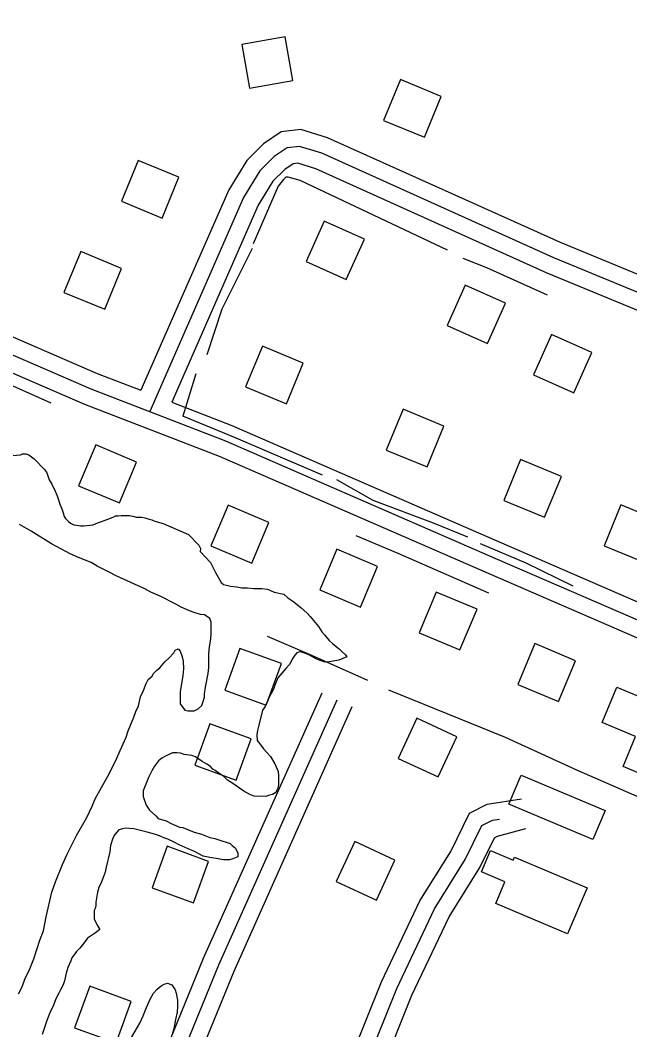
# Model space of a CAD drawing. Extents: x 3297735 to 3335592, y 670436 to 695807.
# Drawn here: x 3310669 to 3311221, y 687033 to 687947 of the extents above; entities that cross this region are included whole.
import ezdxf

# ---------------------------------------------------------------- set-up
doc = ezdxf.new("R2010")
doc.units = 0
for name, color, linetype in [('V-BLDG-OTLN', 7, 'Continuous'), ('V-ROAD-CNTR', 7, 'Continuous'), ('V-SITE-VEGE', 7, 'Continuous'), ('V-TOPO-SHOR', 7, 'Continuous')]:
    doc.layers.add(name, color=color, linetype=linetype)

msp = doc.modelspace()

# ---------------------------------------------------------------- linework, layer by layer
at = {"layer": 'V-BLDG-OTLN'}
for points in [[(3310876.55, 687885.77), (3310915.95, 687892.7), (3310909.01, 687932.1), (3310869.62, 687925.16)], [(3310998.13, 687856.46), (3311035.11, 687841.21), (3311050.36, 687878.19), (3311013.38, 687893.44)], [(3310760.57, 687783.28), (3310797.55, 687768.04), (3310812.79, 687805.01), (3310775.81, 687820.26)], [(3310980.83, 687748.83), (3310944.36, 687765.26), (3310927.93, 687728.79), (3310964.4, 687712.36)], [(3310708.58, 687700.71), (3310745.56, 687685.46), (3310760.8, 687722.44), (3310723.83, 687737.69)], [(3311108.69, 687690.87), (3311072.22, 687707.29), (3311055.79, 687670.82), (3311092.26, 687654.39)], [(3311186.8, 687646.18), (3311150.32, 687662.61), (3311133.9, 687626.14), (3311170.37, 687609.71)], [(3310873.18, 687615.01), (3310910.16, 687599.76), (3310925.41, 687636.74), (3310888.43, 687651.99)], [(3311000.52, 687557.9), (3311037.5, 687542.65), (3311052.75, 687579.63), (3311015.77, 687594.88)], [(3310774.26, 687547.01), (3310737.38, 687562.49), (3310721.9, 687525.61), (3310758.78, 687510.13)], [(3311106.98, 687512.24), (3311143.96, 687497), (3311159.21, 687533.98), (3311122.23, 687549.22)], [(3310894.15, 687492.43), (3310857.27, 687507.92), (3310841.78, 687471.04), (3310878.66, 687455.55)], [(3311197.89, 687471.26), (3311234.87, 687456.01), (3311250.11, 687492.99), (3311213.13, 687508.24)], [(3310992.65, 687452.55), (3310955.77, 687468.03), (3310940.28, 687431.15), (3310977.17, 687415.66)], [(3311082.81, 687413.76), (3311045.93, 687429.24), (3311030.44, 687392.36), (3311067.32, 687376.87)], [(3311172.16, 687367.09), (3311135.28, 687382.58), (3311119.79, 687345.7), (3311156.68, 687330.21)], [(3310891.89, 687326.84), (3310905.55, 687364.43), (3310867.96, 687378.09), (3310854.3, 687340.5)], [(3311209.52, 687343.06), (3311239.92, 687330.35), (3311242.96, 687337.63), (3311256, 687332.18), (3311254.09, 687327.6), (3311263.22, 687323.78), (3311262.12, 687321.15), (3311280.09, 687313.63), (3311263.6, 687274.2), (3311259.52, 687275.91), (3311251.24, 687256.12), (3311215.17, 687271.2), (3311226.52, 687298.35), (3311196.13, 687311.06)], [(3310864.67, 687258.81), (3310878.33, 687296.41), (3310840.74, 687310.07), (3310827.08, 687272.48)], [(3311028.22, 687314.96), (3311011.41, 687278.67), (3311047.7, 687261.85), (3311064.51, 687298.15)], [(3311122.71, 687263.44), (3311198.94, 687231.43), (3311187.88, 687205.07), (3311111.65, 687237.09)], [(3310972.15, 687203.32), (3310955.34, 687167.02), (3310991.63, 687150.21), (3311008.44, 687186.51)], [(3310825.97, 687147.75), (3310839.63, 687185.34), (3310802.04, 687199), (3310788.37, 687161.41)], [(3311116.73, 687189.15), (3311182.52, 687161.38), (3311164.93, 687119.7), (3311099.76, 687147.2), (3311108.09, 687166.94), (3311086.9, 687175.88), (3311095.03, 687195.14), (3311115.6, 687186.46)], [(3310755.81, 687020.99), (3310769.47, 687058.59), (3310731.88, 687072.25), (3310718.21, 687034.66)]]:
    msp.add_lwpolyline(points, close=True, dxfattribs=at)
at = {"layer": 'V-ROAD-CNTR'}
for points in [[(3310000.41, 687947.22), (3310414.85, 687767.47), (3310738.63, 687627.3), (3310778.34, 687612)], [(3309994.44, 687933.46), (3310408.89, 687753.71), (3310732.96, 687613.41), (3310855.02, 687566.37), (3311098.96, 687460.07), (3311357.98, 687347.92)], [(3309988.47, 687919.7), (3310402.92, 687739.95), (3310727.28, 687599.53), (3310849.33, 687552.49), (3311092.98, 687446.31), (3311352.7, 687333.86), (3311387, 687322.87), (3311406.1, 687320.34), (3311450.54, 687340.57), (3311496.17, 687368.16), (3311519.52, 687382.44), (3311533.83, 687394.46), (3311557.84, 687419.09), (3311560.01, 687436.75), (3311550.71, 687464.42), (3311545.68, 687499.08)], [(3311539.95, 687530.36), (3311534.95, 687553.01), (3311521.1, 687579.41), (3311503.57, 687605.73), (3311448.11, 687626.26), (3311158.39, 687745.73), (3310947.47, 687840.73), (3310923.32, 687848.08), (3310905.41, 687846.19), (3310889.51, 687835.25), (3310874.25, 687820.05), (3310857.98, 687793.55), (3310778.34, 687612)], [(3311442.64, 687612.29), (3311152.45, 687731.96), (3310942.18, 687826.66), (3310921.87, 687832.84), (3310910.77, 687831.67), (3310899.13, 687823.67), (3310886.1, 687810.68), (3310871.31, 687786.58), (3310786.31, 687592.85)], [(3311437.18, 687598.32), (3311146.51, 687718.18), (3310936.9, 687812.59), (3310920.41, 687817.61), (3310916.13, 687817.15), (3310908.75, 687812.08), (3310897.95, 687801.32), (3310884.63, 687779.61), (3310806.36, 687601.2)], [(3310806.36, 687601.2), (3310860.72, 687580.25), (3311104.94, 687473.83), (3311363.26, 687361.98)], [(3310942.1, 687337.62), (3310834.79, 687097.34), (3310728.31, 686836.52)], [(3310955.79, 687331.5), (3310848.59, 687091.44), (3310736.6, 686817.13)], [(3310969.49, 687325.38), (3310862.38, 687085.55), (3310833.83, 687015.6)], [(3310924.72, 686949.77), (3310947.37, 686970.7), (3310968.57, 687007.2), (3310996.32, 687076.29), (3311031.11, 687149.48), (3311059.01, 687194.35), (3311075.99, 687228.92), (3311091.97, 687237.19), (3311123.11, 687242.02)], [(3310912.98, 686934.43), (3310914.84, 686930.33), (3310945.05, 686948.14), (3310959.2, 686961.22), (3310982.08, 687000.6), (3311010.07, 687070.27), (3311044.3, 687142.28), (3311072.14, 687187.06), (3311087.27, 687217.87), (3311096.69, 687222.74), (3311103.16, 687223.74)], [(3310926.37, 686919.71), (3310954.05, 686936.03), (3310971.04, 686951.73), (3310995.6, 686994), (3311023.81, 687064.25), (3311057.48, 687135.08), (3311085.28, 687179.78), (3311098.55, 687206.82), (3311101.41, 687208.29), (3311126.99, 687215.09)]]:
    msp.add_lwpolyline(points, dxfattribs=at)
at = {"layer": 'V-SITE-VEGE'}
for points in [[(3310661.98, 687552.89), (3310669.16, 687553.7), (3310670.97, 687554.57), (3310674.1, 687554.53), (3310676.78, 687553.6), (3310681.67, 687549.95), (3310690.96, 687540.41), (3310693.16, 687537.24), (3310695.32, 687530.94), (3310697.51, 687526.88), (3310700.56, 687520.56), (3310702.31, 687516.5), (3310703.6, 687512.9), (3310704.89, 687508.85), (3310706.64, 687504.79), (3310707.93, 687501.18), (3310708.78, 687497.59), (3310710.1, 687495.78), (3310712.76, 687493.05), (3310714.54, 687491.68), (3310717.66, 687490.3), (3310719.89, 687489.82), (3310723.47, 687489.33), (3310726.61, 687489.29), (3310734.69, 687490.08)], [(3310734.69, 687490.08), (3310740.1, 687492.25), (3310748.21, 687495.28), (3310753.16, 687497.01), (3310755.42, 687498.33), (3310757.66, 687498.3), (3310760.36, 687498.71), (3310767.98, 687498.61), (3310771.11, 687498.12), (3310774.24, 687497.19), (3310779.17, 687497.12), (3310781.85, 687496.64), (3310785.87, 687495.24), (3310788.1, 687494.76), (3310790.78, 687493.38), (3310798.37, 687491.49), (3310803.27, 687489.19), (3310821.56, 687481.33), (3310830.85, 687471.79), (3310832.15, 687468.64), (3310832.11, 687465.95), (3310841.4, 687455.96), (3310845.77, 687446.94), (3310851.03, 687437.91), (3310853.25, 687436.08), (3310855.93, 687435.6), (3310859.51, 687434.66), (3310865.33, 687434.13), (3310869.8, 687433.18), (3310874.73, 687433.11), (3310880.55, 687432.59), (3310887.72, 687432.5), (3310893.1, 687431.98), (3310895.77, 687430.6), (3310898.89, 687429.21), (3310907.83, 687427.3), (3310911.38, 687424.12), (3310916.71, 687420.46), (3310923.36, 687415), (3310928.68, 687410.44), (3310931.78, 687407.27), (3310939.29, 687398.2), (3310942.36, 687393.23), (3310944.57, 687390.51), (3310948.99, 687385.52), (3310952.08, 687382.34), (3310957.85, 687377.78), (3310960.51, 687375.06), (3310963.61, 687372.33), (3310964.93, 687370.52), (3310957.72, 687367.47), (3310948.73, 687366.24), (3310945.14, 687365.84), (3310940.68, 687367.25), (3310937.56, 687368.63), (3310930.43, 687372.31), (3310925.97, 687374.16), (3310922.4, 687375.1), (3310919.7, 687374.24), (3310917.88, 687372.03), (3310916.05, 687369.36), (3310912.83, 687363.57), (3310909.65, 687360.03), (3310902.37, 687351.6), (3310899.59, 687344.92), (3310898.65, 687341.79), (3310896.35, 687337.34), (3310894.52, 687334.22), (3310893.12, 687330.2), (3310891.75, 687327.98), (3310890.82, 687325.75), (3310888.53, 687322.19), (3310885.22, 687308.79), (3310883.81, 687303.87), (3310883.31, 687299.84), (3310883.7, 687294.91), (3310885.9, 687291.74), (3310889.42, 687287.21), (3310892.52, 687284.03), (3310895.61, 687280.41), (3310899.56, 687273.63), (3310902.61, 687266.86), (3310903.01, 687262.83), (3310902.9, 687254.75), (3310902.41, 687251.62), (3310901.49, 687249.84), (3310900.56, 687247.61), (3310897.41, 687245.86), (3310894.71, 687245.45), (3310891.55, 687244.14), (3310880.8, 687244.28), (3310877.68, 687245.67), (3310871.44, 687248.89), (3310860.78, 687256.65), (3310856.78, 687258.94), (3310853.24, 687262.57), (3310850.12, 687264.41), (3310845.68, 687267.6), (3310843.46, 687268.98), (3310841.25, 687271.25), (3310838.14, 687273.53)], [(3310839.88, 687373.04), (3310840.41, 687379.76), (3310841.37, 687384.68), (3310841.9, 687390.5), (3310842.05, 687402.15), (3310840.74, 687405.31), (3310835.85, 687408.51), (3310832.27, 687409.01), (3310826.47, 687410.87), (3310822.45, 687412.27), (3310814.87, 687415.51), (3310809.98, 687418.26), (3310795.72, 687425.62), (3310787.25, 687429.32), (3310781.91, 687432.08), (3310756.5, 687443.61), (3310748.94, 687447.75), (3310738.69, 687452.81), (3310733.35, 687456.02), (3310721.75, 687460.65), (3310714.18, 687463.89), (3310697.26, 687473.08), (3310679.02, 687484.52), (3310674.57, 687486.82), (3310668.34, 687490.49)], [(3310667.3, 687065.47), (3310670.52, 687071.26), (3310673.77, 687080.19), (3310676.99, 687086.42), (3310681.17, 687097.13), (3310686.77, 687114.09), (3310690.01, 687122.57), (3310692.42, 687135.09), (3310697.64, 687157.44), (3310700.9, 687166.81), (3310707.38, 687182.42), (3310711.54, 687191.78), (3310717.98, 687204.7), (3310719.83, 687208.71), (3310729.46, 687225.18), (3310734.07, 687235.43), (3310736.85, 687242.12), (3310748.33, 687262.59), (3310755.69, 687276.84), (3310759.38, 687285.76), (3310764.92, 687297.79), (3310766.79, 687303.6), (3310771.88, 687316.09), (3310773.74, 687320.99), (3310776.05, 687326.34), (3310777.95, 687334.39), (3310780.72, 687340.18), (3310783.04, 687346.43), (3310784.88, 687349.99), (3310788.5, 687353.08), (3310789.43, 687355.31), (3310792.61, 687358.41), (3310795.33, 687360.62), (3310799.88, 687365.94), (3310803.51, 687369.47), (3310808.06, 687374.35), (3310809.43, 687376.57), (3310812.14, 687377.88), (3310813.91, 687375.62), (3310815.63, 687370.66), (3310816.48, 687366.62), (3310816.84, 687359.89), (3310816.31, 687353.62), (3310813.88, 687338.85), (3310813.74, 687328.09), (3310818.14, 687322.21), (3310820.83, 687321.73), (3310826.66, 687321.65), (3310830.26, 687323.4), (3310833.44, 687326.5), (3310834.37, 687329.17), (3310835.78, 687334.09), (3310835.82, 687337.22), (3310836.79, 687343.04), (3310839.2, 687355.56), (3310839.72, 687360.94), (3310839.88, 687373.04)], [(3310838.14, 687273.53), (3310833.68, 687275.83), (3310827.91, 687279.94), (3310824.34, 687281.33), (3310817.62, 687282.31), (3310814.05, 687283.26), (3310810.92, 687283.75), (3310806.88, 687283.8), (3310800.57, 687280.74), (3310797.41, 687278.99), (3310794.23, 687276.34), (3310790.58, 687271.46), (3310788.29, 687267.45), (3310785.07, 687261.22), (3310783.22, 687256.76), (3310780.43, 687249.17), (3310780.37, 687244.24), (3310782.95, 687236.14), (3310786.03, 687231.61), (3310791.79, 687226.61), (3310794.01, 687224.33), (3310801.15, 687222), (3310805.6, 687219.7), (3310813.18, 687216.46), (3310816.31, 687215.98), (3310826.57, 687211.81), (3310833.27, 687209.93), (3310840.86, 687207.14), (3310845.33, 687206.18), (3310851.58, 687203.86), (3310855.6, 687202.91), (3310859.17, 687201.52), (3310860.94, 687199.7), (3310864.05, 687197.42), (3310866.23, 687192.91), (3310866.18, 687189.33), (3310861.68, 687187.59), (3310858.53, 687186.73), (3310853.15, 687186.8), (3310848.23, 687187.76), (3310840.62, 687188.76), (3310834.81, 687190.18), (3310826.79, 687194.32), (3310821, 687196.64), (3310812.97, 687200.33), (3310808.52, 687202.63), (3310802.73, 687205.39), (3310799.16, 687206.78), (3310795.15, 687208.63), (3310790.68, 687210.03), (3310783.98, 687211.91), (3310771.91, 687214.76), (3310767.89, 687215.26), (3310764.3, 687215.31), (3310761.6, 687214.89), (3310758.45, 687214.04), (3310754.81, 687209.6), (3310752.98, 687206.49), (3310750.65, 687199.79), (3310750.12, 687193.97), (3310746.81, 687180.11), (3310745.85, 687175.64), (3310744, 687170.73), (3310742.6, 687166.72), (3310740.29, 687161.82), (3310738.89, 687157.35), (3310737.43, 687148.41), (3310737.39, 687145.27), (3310736.9, 687142.58), (3310735.98, 687140.8), (3310735.88, 687133.18), (3310738.51, 687128.21), (3310741.14, 687123.7), (3310737.06, 687120.61), (3310729.83, 687115.77), (3310726.63, 687111.33), (3310722.99, 687106.9), (3310719.81, 687103.8), (3310718.44, 687101.57), (3310715.7, 687098.02), (3310714.77, 687095.35), (3310712, 687089.1), (3310710.59, 687084.19), (3310709.15, 687077.04), (3310707.76, 687073.47), (3310705.46, 687069.02), (3310704.07, 687065.89), (3310701.32, 687061), (3310699, 687055.2), (3310695.77, 687048.07), (3310692.99, 687041.38), (3310688.79, 687028.43)], [(3310768.99, 687024.25), (3310777.25, 687038.94), (3310780.48, 687045.62), (3310782.34, 687050.98), (3310786.49, 687059.89), (3310789.71, 687066.13), (3310792.9, 687069.67), (3310796.52, 687072.76), (3310799.23, 687074.07), (3310802.38, 687074.93), (3310806.4, 687073.53), (3310809.47, 687069.01), (3310810.33, 687065.86), (3310811.59, 687059.57), (3310811.52, 687054.19), (3310811.01, 687048.81), (3310809.57, 687042.11), (3310808.12, 687033.61), (3310806.25, 687027.8)]]:
    msp.add_lwpolyline(points, dxfattribs=at)
at = {"layer": 'V-TOPO-SHOR'}
for p, q in [((3310696.9, 687600.48), (3310608.86, 687639.69)), ((3310828, 687626.92), (3310816.16, 687588.64))]:
    msp.add_line(p, q, dxfattribs=at)
for points in [[(3311056.21, 687738.99), (3310922.56, 687802.07), (3310911.62, 687804.96), (3310909.56, 687804.99), (3310907.48, 687802.95), (3310902.6, 687796.84), (3310880.01, 687744.58)], [(3310879.13, 687740.46), (3310851.74, 687685.63), (3310838.15, 687644.17)], [(3311146.71, 687698.09), (3311091.74, 687723.01), (3311070.18, 687731.36)], [(3310942.67, 687535.22), (3310862.58, 687569.51), (3310816.16, 687588.64)], [(3311074.35, 687478.89), (3311043.44, 687491.66), (3310988.81, 687512.28), (3310955.85, 687530.92)], [(3311093.55, 687428.16), (3311011.26, 687464.3), (3310973.4, 687480.2)], [(3311169.77, 687434.62), (3311127.39, 687455.57), (3311085.85, 687472.95)], [(3310983.85, 687349.31), (3310933.24, 687371.91), (3310893.08, 687389.11)], [(3311413.29, 687162.91), (3311326.88, 687200.9), (3311173.27, 687267.85), (3311108.7, 687297.65), (3311003.05, 687340.28)]]:
    msp.add_lwpolyline(points, dxfattribs=at)

doc.saveas('drawing.dxf')
